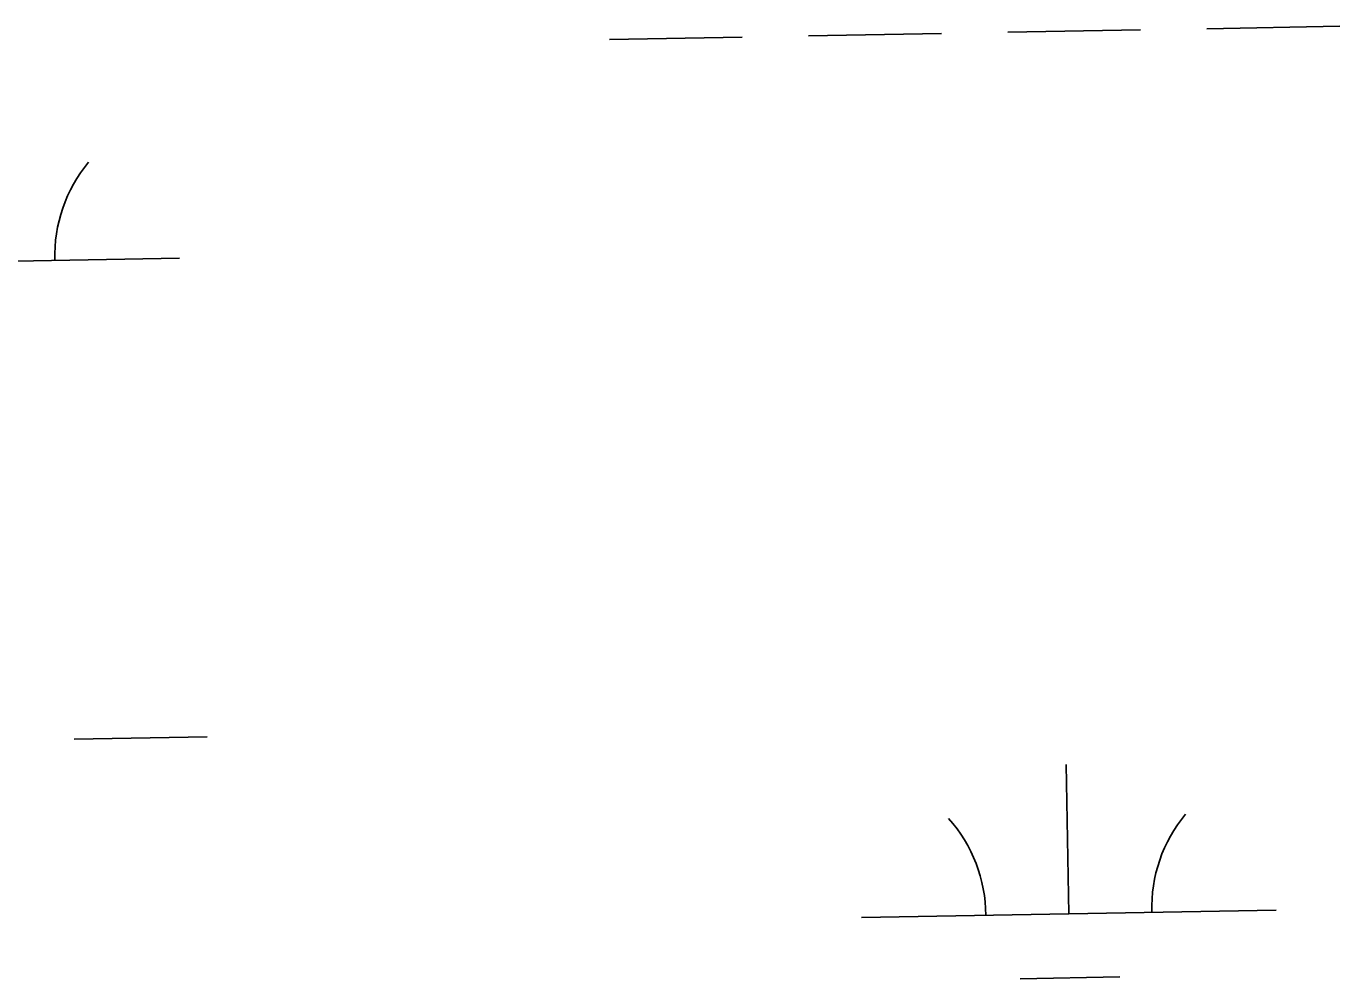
# Model space of a CAD drawing. Extents: x 3925854 to 3964121, y 224593 to 250589.
# Drawn here: x 3937469.3 to 3937785.8, y 232347.7 to 232577.2 of the extents above; entities that cross this region are included whole.
import ezdxf

# ---------------------------------------------------------------- set-up
doc = ezdxf.new("R2010")
doc.units = 0
doc.layers.add('V-WETL-SWMP', color=7, linetype='Continuous')

msp = doc.modelspace()

# ---------------------------------------------------------------- linework, layer by layer
at = {"layer": 'V-WETL-SWMP'}
for p, q in [((3937657.808, 232574.882), (3937689.802, 232575.464)), ((3937705.8, 232575.755), (3937737.794, 232576.337)), ((3937753.792, 232576.628), (3937785.786, 232577.209)), ((3937609.816, 232574.01), (3937641.81, 232574.591)), ((3937406.18, 232519.557), (3937506.163, 232521.375)), ((3937480.858, 232405.463), (3937512.853, 232406.045)), ((3937720.507, 232363.383), (3937719.853, 232399.377)), ((3937670.515, 232362.474), (3937770.499, 232364.292)), ((3937708.79, 232347.737), (3937732.786, 232348.173))]:
    msp.add_line(p, q, dxfattribs=at)
for centre, start, end in [((3937511.397, 232521.945), 140.26988, 181.81353), ((3937665.265, 232362.854), 0.26988, 41.81354), ((3937775.732, 232364.862), 140.26988, 181.81353)]:
    msp.add_arc(centre, 35.246, start, end, dxfattribs=at)

doc.saveas('drawing.dxf')
